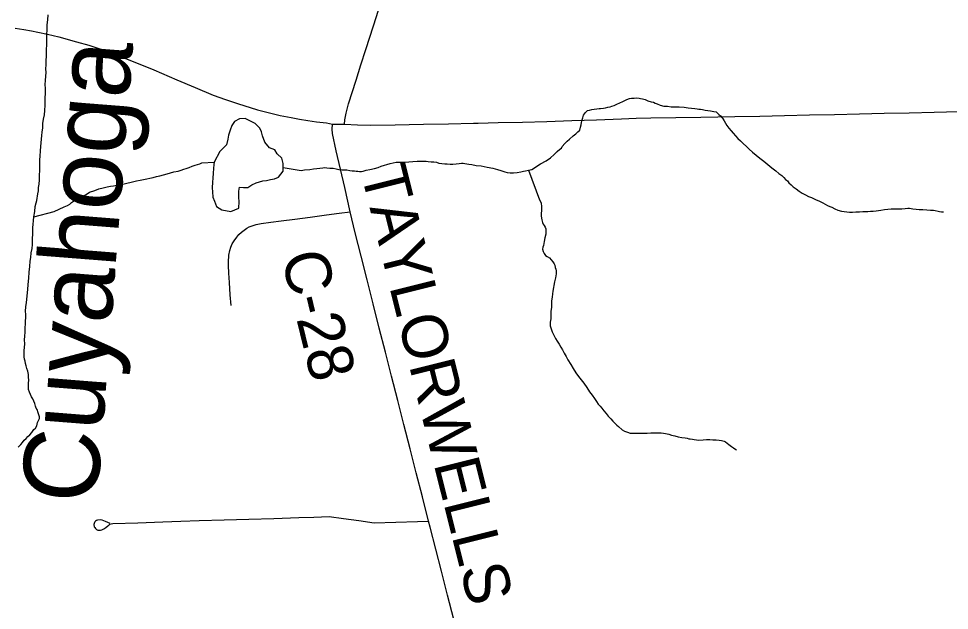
# Model space of a CAD drawing. Extents: x 103424 to 290657, y 38711 to 110967.
# Drawn here: x 154300 to 160467, y 80079 to 84001 of the extents above; entities that cross this region are included whole.
import ezdxf

# ---------------------------------------------------------------- set-up
doc = ezdxf.new("R2010")
doc.units = 0
for name, color, linetype in [('GM_X_County_Road', 7, 'Continuous'), ('GM_X_County_Road_Text', 7, 'Continuous'), ('GM_X_Minor_Lake', 7, 'Continuous'), ('GM_X_Minor_River', 7, 'Continuous'), ('GM_X_Minor_River_Text', 7, 'Continuous'), ('GM_X_Township_Road', 7, 'Continuous'), ('GM_X_US_Route', 7, 'Continuous')]:
    doc.layers.add(name, color=color, linetype=linetype)

msp = doc.modelspace()

# ---------------------------------------------------------------- linework, layer by layer
at = {"layer": 'GM_X_County_Road'}
msp.add_lwpolyline([(157183.3, 80019.5), (157142.2, 80179.3), (157101.1, 80339.2), (157063.6, 80485.2), (157026, 80631.3), (157016, 80671.2), (156975.2, 80831.1), (156934.4, 80991.1), (156893.7, 81151), (156852.9, 81311), (156812.1, 81470.9), (156771.4, 81630.9), (156730.6, 81790.8), (156689.8, 81950.8), (156649, 82110.7), (156608.3, 82270.7), (156568.6, 82426.5), (156528.9, 82582.4), (156497, 82720.1), (156460.4, 82881.1), (156432.7, 83003), (156405, 83125), (156380.6, 83240.7), (156377.3, 83269.3), (156380, 83302.2)], dxfattribs=at)
at = {"layer": 'GM_X_Minor_Lake'}
for points in [[(155789.4, 82882.5), (155792.3, 82882.3), (155818.5, 82882.4), (155844.7, 82898.7), (155874.8, 82913), (155917.1, 82927.3), (155943.3, 82929.5), (155969.5, 82935.7), (155995.7, 82939.9), (156021.8, 82950.1), (156051.9, 82990.6), (156051.7, 83041.1), (156043.5, 83077.3), (156013.1, 83105.4), (155996.9, 83131.6), (155962.6, 83145.5), (155932.2, 83181.7), (155915.9, 83224), (155909.8, 83250.2), (155897.6, 83276.3), (155867.3, 83306.4), (155830.9, 83324.4), (155800.6, 83338.4), (155764.4, 83336.1), (155730.2, 83319.8), (155712.1, 83293.5), (155702.2, 83261.1), (155690.2, 83228.8), (155686.3, 83202.5), (155676.4, 83164.1), (155632.2, 83121.5), (155596.2, 83050.7)], [(155596.2, 83050.7), (155594.2, 83034.5), (155590.3, 83008.3), (155588.4, 82978), (155586.5, 82943.7), (155584.6, 82917.5), (155582.7, 82879.1), (155584.9, 82852.9), (155587, 82818.6), (155597.2, 82790.4), (155611.4, 82756.2), (155645.8, 82734.2), (155706.3, 82722.4), (155758.6, 82744.9), (155760.5, 82789.3), (155758.3, 82815.5), (155758.2, 82857.9), (155764.1, 82884.1), (155789.4, 82882.5)]]:
    msp.add_lwpolyline(points, dxfattribs=at)
at = {"layer": 'GM_X_Minor_River'}
for points in [[(154392, 82549.2), (154393.7, 82569.4), (154393.2, 82593.6), (154394.9, 82615.9), (154396.5, 82636.1), (154398.1, 82662.4), (154401.7, 82686.7), (154403.5, 82698.9), (154405.2, 82713), (154407.1, 82723.2), (154410.5, 82755.5), (154416.1, 82779.9), (154419.9, 82796.1), (154421.7, 82810.3), (154425.4, 82824.5), (154427.2, 82840.7), (154430.9, 82858.9), (154432.5, 82881.2), (154436.1, 82903.5), (154437.6, 82931.8), (154439.1, 82964.1), (154440.5, 82994.5), (154440.1, 83018.7), (154439.7, 83040.9), (154441.3, 83065.2), (154442.9, 83089.5), (154444.2, 83125.8), (154447.8, 83154.2), (154449.4, 83178.5), (154450.9, 83202.7), (154454.5, 83227), (154456.2, 83249.3), (154459.7, 83277.6), (154461.2, 83305.9), (154464.7, 83334.3), (154470.2, 83364.7), (154473.8, 83393), (154475.2, 83427.4), (154476.4, 83473.9), (154477.8, 83508.3), (154477.2, 83538.6), (154476.7, 83564.8), (154478.3, 83591.1), (154479.8, 83619.4), (154481.4, 83643.7), (154481, 83667.9), (154482.5, 83694.2), (154482, 83724.5), (154483.5, 83752.8), (154484.7, 83795.3), (154486.1, 83829.6), (154487.5, 83864), (154489.8, 83961), (154493.3, 83993.4), (154494.7, 84025.7)], [(158113.8, 83401.7), (158131.9, 83404.1), (158146, 83406.3), (158156.1, 83406.5), (158176.2, 83408.9), (158188.3, 83411.1), (158204.4, 83413.4), (158218.4, 83417.7), (158230.5, 83420), (158246.5, 83426.3), (158264.5, 83434.7), (158282.5, 83443.1), (158302.6, 83451.6), (158320.6, 83460), (158330.6, 83466.2), (158346.6, 83472.6), (158360.7, 83474.8), (158378.8, 83475.1), (158397, 83475.5), (158411.1, 83473.7), (158421.3, 83471.9), (158433.4, 83470.1), (158451.7, 83464.3), (158470, 83456.6), (158490.2, 83450.9), (158506.4, 83447.1), (158518.7, 83441.3), (158530.9, 83435.5), (158551.2, 83427.7), (158575.5, 83422.1), (158599.8, 83420.5), (158624, 83416.9), (158650.2, 83417.4), (158676.5, 83415.8), (158710.8, 83414.4), (158737.1, 83410.9), (158759.4, 83407.2), (158779.6, 83405.6), (158795.8, 83403.8), (158807.9, 83402), (158818, 83400.2), (158832.2, 83398.4), (158848.4, 83394.7), (158866.6, 83393), (158884.8, 83389.3), (158907.1, 83385.6), (158921.2, 83383.9), (158939.7, 83366), (158950, 83356.1), (158964.4, 83342.2), (158974.8, 83324.2), (158983.1, 83308.2), (158993.5, 83292.2), (159005.9, 83274.3), (159020.3, 83258.4), (159034.8, 83242.5), (159049.2, 83224.5), (159065.7, 83206.7), (159084.1, 83190.8), (159141.6, 83135.3), (159162.1, 83115.5), (159186.7, 83095.7), (159211.3, 83075.9), (159237.9, 83056.2), (159264.5, 83034.5), (159291.1, 83012.7), (159317.7, 82993), (159338.2, 82975.2), (159356.6, 82961.4), (159371, 82947.5), (159381.3, 82935.6), (159393.5, 82925.7), (159403.9, 82913.7), (159418.2, 82899.8), (159432.6, 82886), (159451, 82872.1), (159471.4, 82858.4), (159491.9, 82844.6), (159514.3, 82832.9), (159534.6, 82823.1), (159552.9, 82815.4), (159567.1, 82809.6), (159585.5, 82799.8), (159601.7, 82794), (159616, 82786.2), (159628.2, 82780.4), (159644.5, 82770.6), (159658.8, 82762.7), (159675, 82757), (159689.3, 82751.2), (159707.6, 82741.4), (159727.9, 82731.7), (159752.3, 82726), (159770.5, 82722.3), (159788.7, 82720.6), (159804.8, 82718.9), (159825, 82719.3), (159847.2, 82719.7), (159871.4, 82720.1), (159893.6, 82722.5), (159911.7, 82722.8)], [(156051.8, 83015.1), (156171.8, 82995.2), (156193.9, 82999.6), (156230.2, 83002.3), (156254.4, 83004.8), (156276.5, 83007.2), (156296.7, 83009.6), (156314.8, 83011.9), (156328.9, 83014.2), (156343, 83012.4), (156361.2, 83010.7), (156383.4, 83009.1), (156403.7, 83005.4), (156421.9, 83001.7), (156444.1, 83000.1), (156474.4, 82998.6), (156494.7, 82994.9), (156510.9, 82993.2), (156525, 82991.4), (156537.1, 82989.6), (156547.2, 82989.8), (156559.4, 82988), (156571.5, 82988.2), (156583.5, 82990.5), (156603.6, 82996.9), (156627.7, 83001.4), (156657.9, 83008), (156682, 83014.5), (156702, 83022.9), (156762.2, 83040.1), (156782.3, 83044.5), (156802.4, 83048.9), (156826.6, 83049.4), (156854.9, 83049.9), (156885.1, 83052.4), (156911.3, 83054.9), (156941.6, 83055.5), (156959.7, 83055.8), (156971.8, 83056), (156983.9, 83056.2), (157000, 83056.5), (157014.2, 83054.7), (157032.4, 83053.1), (157050.6, 83051.4), (157068.8, 83049.7), (157085, 83043.9), (157103.2, 83042.2), (157123.5, 83038.5), (157139.6, 83038.8), (157159.8, 83037.2), (157178, 83037.5), (157198.1, 83037.8), (157218.3, 83040.2), (157234.4, 83042.5), (157246.5, 83042.7), (157256.6, 83040.9), (157282.9, 83037.3), (157303.1, 83033.7), (157331.5, 83028.1), (157365.8, 83024.7), (157404.3, 83017.3), (157442.8, 83009.9), (157473.2, 83002.4), (157495.5, 82994.7), (157507.7, 82990.9), (157521.9, 82985.1), (157538.1, 82981.3), (157556.3, 82979.6), (157578.5, 82980), (157602.7, 82982.5), (157626.9, 82984.9), (157644.9, 82989.3), (157659, 82991.6), (157679.1, 82996), (157701.2, 83002.4), (157757, 83039.8), (157795, 83058.6), (157824.9, 83079.4), (157848.8, 83100), (157868.6, 83120.6), (157886.5, 83135), (157896.4, 83143.3), (157902.3, 83153.5), (157918.1, 83174), (157934, 83188.4), (157949.9, 83202.8), (157973.7, 83225.5), (157991.6, 83237.9), (158005.5, 83250.3), (158017.4, 83262.6), (158023.1, 83282.9), (158026.9, 83297.1), (158028.6, 83313.3), (158034.3, 83331.6), (158038.1, 83343.8), (158043.9, 83362.1), (158055.7, 83378.5), (158069.5, 83392.8), (158081.6, 83395.1), (158097.7, 83399.4), (158113.8, 83401.7)], [(154401.7, 82686.7), (154536.2, 82723.5), (154568.2, 82738.2), (154602.3, 82752.9), (154624.3, 82763.4), (154638.2, 82771.8), (154650.2, 82782.1), (154664.1, 82792.4), (154684.1, 82804.9), (154748.1, 82836.3), (154770, 82850.9), (154804.1, 82861.6), (154830.2, 82872.2), (154860.3, 82880.8), (154886.4, 82887.3), (154908.5, 82891.7), (154928.6, 82894.1), (154948.8, 82896.5), (154968.9, 82898.9), (154991, 82903.3), (155017.1, 82909.9), (155045.3, 82916.4), (155081.4, 82925.2), (155105.6, 82929.6), (155127.6, 82936.1), (155149.8, 82940.5), (155169.9, 82944.9), (155192, 82949.4), (155214.1, 82955.8), (155236.2, 82960.2), (155260.3, 82966.7), (155284.4, 82973.2), (155306.4, 82979.7), (155328.5, 82986.1), (155356.7, 82990.7), (155376.8, 82997.1), (155394.8, 83003.5), (155410.9, 83007.8), (155428.9, 83014.2), (155448.9, 83022.7), (155469, 83029.1), (155485, 83035.4), (155501.1, 83039.7), (155513.1, 83046), (155595.1, 83049.3)], [(157679.1, 82996), (157751.2, 82801.3), (157761.7, 82779.3), (157764.2, 82753), (157764.6, 82728.8), (157762.9, 82710.6), (157763.2, 82694.4), (157763.5, 82678.3), (157765.7, 82668.2), (157772.1, 82650.2), (157776.3, 82640.1), (157782.5, 82630.1), (157788.8, 82620.1), (157793, 82608.1), (157793.6, 82573.8), (157786, 82549.4), (157782.4, 82523.1), (157776.8, 82498.7), (157773, 82486.5), (157771.2, 82472.4), (157775.5, 82458.3), (157781.8, 82444.3), (157792.1, 82432.3), (157802.4, 82424.4), (157816.6, 82416.6), (157829, 82402.7), (157839.3, 82388.7), (157847.6, 82376.8), (157851.8, 82366.7), (157856.1, 82352.7), (157860.4, 82340.6), (157862.6, 82330.6), (157860.9, 82310.3), (157857.3, 82284), (157851.7, 82257.6), (157838.7, 82194.8), (157837, 82176.6), (157835.4, 82154.3), (157831.8, 82130), (157830.1, 82111.8), (157830.6, 82087.6), (157827, 82061.3), (157827.4, 82037), (157825.9, 82010.7), (157822.3, 81988.4), (157822.7, 81966.2), (157829.1, 81946.1), (157835.5, 81926), (157846, 81904), (157856.5, 81882), (157868.9, 81864), (157881.3, 81844), (157891.8, 81824), (157904.2, 81806.1), (157914.7, 81784), (157927.2, 81762), (157939.7, 81740), (157958.4, 81708.1), (157975, 81682.1), (157991.7, 81654.1), (158010.3, 81630.2), (158026.9, 81606.3), (158045.4, 81584.4), (158064.1, 81556.4), (158082.7, 81528.5), (158101.3, 81504.6), (158115.8, 81484.6), (158128.3, 81464.6), (158140.7, 81446.7), (158153, 81432.8), (158163.4, 81418.8), (158177.8, 81400.9), (158192.2, 81385), (158206.7, 81367.1), (158223.1, 81349.2), (158237.5, 81333.3), (158252, 81317.4), (158264.2, 81307.5), (158274.5, 81297.6), (158299.1, 81275.8), (158315.4, 81268), (158333.7, 81260.2), (158352, 81254.5), (158366.1, 81252.7), (158394.4, 81253.2), (158424.6, 81253.8), (158465, 81254.5), (158489.2, 81254.9), (158507.3, 81255.3), (158521.4, 81255.5), (158537.6, 81255.8), (158557.7, 81256.2), (158573.9, 81254.4), (158586.1, 81252.6), (158608.4, 81247), (158626.6, 81241.2), (158646.9, 81235.6), (158669.2, 81229.9)], [(159911.7, 82722.8), (159927.9, 82723.1), (159944, 82725.4), (159962.1, 82725.8), (159982.3, 82728.1), (160012.5, 82730.7), (160036.6, 82735.2), (160058.8, 82737.6), (160080.9, 82740), (160151.5, 82741.3), (160173.7, 82743.7), (160191.8, 82744), (160203.9, 82744.2), (160214.1, 82742.4), (160224.2, 82740.6), (160246.4, 82738.9), (160266.6, 82737.3), (160290.8, 82735.7), (160317.1, 82734.1), (160341.4, 82732.6), (160361.6, 82730.9), (160373.7, 82729.1), (160391.9, 82725.4), (160402.1, 82723.5), (160414.2, 82721.7), (160428.4, 82720)], [(154297.8, 81161.6), (154313.6, 81178.1), (154325.5, 81192.4), (154337.3, 81206.8), (154349.2, 81219.1), (154361.1, 81231.5), (154373, 81243.8), (154386.9, 81258.2), (154400.6, 81278.6), (154410.6, 81286.9), (154420.4, 81303.2), (154424, 81325.5), (154431.8, 81337.8), (154437.7, 81350), (154437.5, 81362.1), (154433.2, 81376.2), (154428.9, 81388.2), (154422.5, 81410.3), (154416.2, 81420.3), (154412, 81432.4), (154407.6, 81450.5), (154401.3, 81466.5), (154393, 81480.5), (154384.7, 81494.5), (154378.3, 81510.5), (154372, 81524.6), (154365.6, 81542.6), (154365.3, 81562.8), (154364.9, 81583), (154366.5, 81607.3), (154366.2, 81623.5), (154365.9, 81641.6), (154361.4, 81663.8), (154355.1, 81681.8), (154350.7, 81700), (154344.4, 81716), (154342.1, 81730.1), (154339.8, 81744.2), (154337.5, 81760.3), (154337.2, 81776.5), (154336.8, 81800.7), (154338.4, 81820.9), (154340, 81845.2), (154339.6, 81871.5), (154341.1, 81897.7), (154342.7, 81924), (154344.2, 81952.4), (154345.7, 81978.6), (154345.4, 81998.8), (154347, 82019.1), (154346.7, 82039.3), (154346.3, 82061.5), (154347.7, 82091.8), (154351.3, 82120.1), (154359.8, 82205.1), (154363.2, 82239.6), (154366.5, 82282), (154369.9, 82320.5), (154373.2, 82358.9), (154376.6, 82393.3), (154380.2, 82417.6), (154383.7, 82450), (154389.2, 82478.4), (154390.8, 82504.7), (154392.4, 82526.9), (154392, 82549.2)], [(158669.2, 81229.9), (158693.5, 81224.3), (158715.7, 81222.6), (158729.9, 81220.9), (158740.1, 81217), (158750.2, 81215.2), (158764.3, 81213.4), (158776.5, 81211.6), (158790.6, 81209.8), (158806.8, 81208.1), (158835, 81210.6), (158857.2, 81211), (158879.4, 81211.4), (158899.6, 81209.8), (158921.8, 81210.2), (158942, 81206.5), (158958.2, 81204.8), (158974.4, 81201), (158984.6, 81197.2), (159005.1, 81179.3), (159023.5, 81165.5), (159035.8, 81155.6), (159046, 81149.8), (159056.2, 81143.9)]]:
    msp.add_lwpolyline(points, dxfattribs=at)
at = {"layer": 'GM_X_Township_Road'}
for points in [[(156459.9, 83301.7), (156462.1, 83330.9), (156470.1, 83374.6), (156484.9, 83436.9), (156535.4, 83594), (156568, 83695.4), (156600.5, 83796.7), (156650.9, 83953.9), (156699.3, 84105.1)], [(155709.2, 82099), (155702.4, 82170.8), (155697.7, 82253.4), (155693.5, 82313.6), (155691.5, 82365.5), (155690.8, 82401.7), (155692, 82418.7), (155693.5, 82433.8), (155699, 82464.6), (155705.1, 82486.4), (155714.7, 82508.3), (155727.6, 82529.5), (155744.7, 82551.9), (155759.8, 82570.5), (155777.4, 82585.3), (155793.9, 82598.5), (155812.4, 82612.1), (155827.4, 82620.4), (155847.2, 82628.5), (155873.2, 82637.4), (155906, 82644.3), (155971.7, 82652.7), (156039.8, 82661.5), (156129.5, 82673), (156232.1, 82686.2), (156339.5, 82700.1), (156424.5, 82711), (156497, 82720.1)], [(154906.8, 80655.5), (154891.1, 80661.5), (154874.4, 80668.1), (154864, 80672.6), (154852.8, 80677.1), (154842, 80679.3), (154822.7, 80678.2), (154816, 80675.6), (154809.3, 80671.5), (154804.8, 80667), (154801.8, 80662.2), (154800, 80654.8), (154799.2, 80648.4), (154800.7, 80633.9), (154804.4, 80627.6), (154808.2, 80622), (154816, 80616), (154824.5, 80611.9), (154835.7, 80611.2), (154843.1, 80611.9), (154851, 80613.8), (154859.1, 80616.8), (154865.1, 80620.5), (154878.5, 80629.4), (154890.8, 80640.2), (154896.7, 80645.1), (154904.2, 80650.3), (154912.8, 80652.9), (154925, 80654), (155090, 80659.8), (155255, 80665.7), (155375.5, 80670), (155496, 80674.3), (155661, 80679.3), (155826, 80684.3), (155991, 80689.3), (156156, 80694.3), (156256.6, 80697.4), (156357.2, 80700.5), (156452.1, 80687.7), (156554.3, 80674), (156656.5, 80660.2), (156799.6, 80664.6), (156942.7, 80668.9), (157016, 80671.2)]]:
    msp.add_lwpolyline(points, dxfattribs=at)
at = {"layer": 'GM_X_US_Route'}
for points in [[(154277.7, 83937.9), (154334, 83929.3), (154384.1, 83921.2), (154426.7, 83912.6), (154490.4, 83898.5), (154567, 83881.3), (154684.1, 83847.8), (154764.5, 83825.7), (154896.7, 83781.4), (155046.7, 83721.3), (155196.7, 83661.1), (155348.5, 83596.3), (155469.3, 83544.8), (155590, 83493.3), (155670.5, 83465.5), (155750.9, 83437.7), (155882, 83397.2), (155952.7, 83379.4), (156032.5, 83360), (156104.8, 83344.9), (156160.9, 83334.6), (156217.1, 83326), (156273.7, 83317.9), (156340.6, 83310.4), (156380, 83302.2), (156459.9, 83301.7), (156544.3, 83298.2), (156628.8, 83294.7), (156793.8, 83297.9), (156888.3, 83299.6), (156982.9, 83301.4), (157147.9, 83304.9), (157312.9, 83308.5), (157344.9, 83309.2)], [(157344.9, 83309.2), (157478, 83312), (157638.9, 83315.4), (157799.7, 83318.9), (157964.7, 83325), (158129.7, 83331), (158294.6, 83337.1), (158392.3, 83340.7), (158490, 83344.3), (158655, 83346.6), (158820.1, 83348.9), (158932.8, 83350.5), (159045.6, 83352), (159210.6, 83355.7), (159375.6, 83359.4), (159540.7, 83363.1), (159705.7, 83366.8), (159870.7, 83370.5), (160035.7, 83374.2), (160200.8, 83377.9), (160365.8, 83381.6), (160530.8, 83385.3)]]:
    msp.add_lwpolyline(points, dxfattribs=at)

# ---------------------------------------------------------------- texts
at = {"layer": 'GM_X_County_Road_Text'}
for s, height, rotation, p in [('TAYLORWELLS', 301.872, 284.03796, (156564.6, 82989.5)), ('C-28', 301.87, 283.77894, (156037.9, 82427.5))]:
    msp.add_text(s, height=height, rotation=rotation, dxfattribs=at).set_placement(p)
at = {"layer": 'GM_X_Minor_River_Text'}
msp.add_text('Cuyahoga', height=503.47, rotation=85.49315, dxfattribs=at).set_placement((154817.5, 80777.4))

doc.saveas('drawing.dxf')
